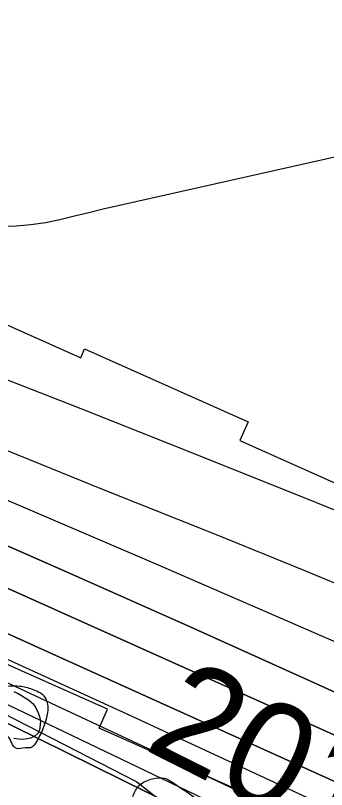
# Model space of a CAD drawing. Extents: x 3823584 to 3861785, y 301729 to 327625.
# Drawn here: x 3858015 to 3858261, y 315900 to 316514 of the extents above; entities that cross this region are included whole.
import ezdxf

# ---------------------------------------------------------------- set-up
doc = ezdxf.new("R2010")
doc.units = 0
for name, color, linetype in [('V-RIVR-EDGE', 7, 'Continuous'), ('V-RIVR-IDEN', 7, 'Continuous'), ('V-ROAD-CNTR', 7, 'Continuous'), ('V-RRAP-FSHR', 7, 'Continuous'), ('V-RRAP-RVMT', 7, 'Continuous'), ('V-SITE-VEGE', 7, 'Continuous'), ('V-TOPO-DPTH', 7, 'Continuous'), ('V-TOPO-MAJR', 7, 'Continuous'), ('V-TOPO-MINR', 7, 'Continuous'), ('V-TOPO-WATR', 7, 'Continuous'), ('V-TOPO-WATR-IDEN', 7, 'Continuous')]:
    doc.layers.add(name, color=color, linetype=linetype)

msp = doc.modelspace()

# ---------------------------------------------------------------- linework, layer by layer
at = {"layer": 'V-RIVR-EDGE'}
for points in [[(3857849.31, 316054.56), (3857859.01, 316049.2), (3857884.23, 316036.51), (3857916.73, 316024.29), (3857956.04, 316010.11), (3857982.23, 315997.9), (3857989.02, 315993.03), (3857988.03, 315987.69), (3857990.45, 315984.28), (3858002.1, 315981.83), (3858018.13, 315982.27), (3858027.83, 315979.82), (3858037.53, 315973.97), (3858040.43, 315965.7), (3858039.93, 315959.88), (3858030.64, 315937.08), (3858027.72, 315933.68), (3858022.38, 315933.21), (3858015.58, 315932.74), (3858011.7, 315937.12), (3858008.8, 315941.99), (3858003.46, 315942), (3857983.05, 315938.17), (3857968, 315938.2), (3857959.74, 315939.19), (3857951.01, 315943.1), (3857945.68, 315947.97), (3857939.88, 315958.18), (3857936.97, 315958.68), (3857908.33, 315965.55), (3857893.76, 315965.58), (3857883.09, 315969.49), (3857877.76, 315974.36), (3857870.99, 315984.58), (3857863.72, 315990.91), (3857849.65, 315997.74), (3857825.89, 316013.83), (3857819.1, 316014.33), (3857802.1, 316015.34), (3857796.27, 316015.36), (3857787.54, 316018.78), (3857772.99, 316026.1), (3857756.02, 316038.28)], [(3858218.43, 315680.68), (3858244.16, 315677.22), (3858262.12, 315673.78), (3858283, 315671.3), (3858300.97, 315671.74), (3858303.89, 315673.19), (3858305.84, 315677.55), (3858310.23, 315684.34), (3858312.18, 315688.22), (3858315.1, 315691.13), (3858314.14, 315696.47), (3858307.84, 315701.83), (3858294.74, 315705.26), (3858280.67, 315709.67), (3858274.35, 315709.68), (3858268.04, 315709.7), (3858264.16, 315711.65), (3858248.17, 315724.8), (3858248.66, 315726.26), (3858255.95, 315729.64), (3858262.26, 315728.17), (3858268.07, 315721.84), (3858271.46, 315719.89), (3858274.38, 315720.37), (3858274.39, 315725.22), (3858274.4, 315728.62), (3858268.58, 315733.49), (3858263.73, 315735.45), (3858254.51, 315735.96), (3858235.56, 315734.55), (3858229.25, 315735.05), (3858222.95, 315738.95), (3858217.62, 315743.33), (3858211.33, 315755.49), (3858194.89, 315780.78), (3858185.22, 315801.69), (3858177.49, 315815.79), (3858174.58, 315819.68), (3858160.98, 315818.26), (3858157.1, 315820.7), (3858155.17, 315824.1), (3858157.63, 315834.78), (3858157.16, 315841.58), (3858151.35, 315851.79), (3858144.57, 315857.64), (3858139.23, 315860.08), (3858135.35, 315860.09), (3858130.02, 315865.44), (3858128.57, 315869.33), (3858123.73, 315873.23), (3858111.12, 315881.03), (3858107.25, 315887.35), (3858108.24, 315896.09), (3858113.12, 315903.85), (3858123.33, 315908.68), (3858132.56, 315909.14), (3858140.8, 315904.75), (3858155.83, 315894.52), (3858167.45, 315881.38), (3858170.84, 315877.48), (3858172.3, 315878.94), (3858176.68, 315880.38), (3858182.5, 315878.42), (3858191.22, 315871.12), (3858198.49, 315865.27), (3858201.88, 315858.95), (3858203.8, 315849.23), (3858211.07, 315843.39), (3858212.05, 315847.76), (3858213.99, 315847.75), (3858221.75, 315842.39), (3858237.26, 315829.73), (3858255.19, 315814.63), (3858272.64, 315801.47), (3858288.16, 315794.15), (3858317.75, 315779.99)]]:
    msp.add_spline(points, degree=3, dxfattribs=at)
at = {"layer": 'V-ROAD-CNTR'}
msp.add_spline([(3854116.13, 316942.4), (3854169.42, 316931.52), (3854298.84, 316901.82), (3854437.58, 316854.58), (3854560.47, 316798.18), (3854671.19, 316730.15), (3854747.11, 316675.95), (3854806.61, 316630.04), (3854875.81, 316567.34), (3854972.81, 316478.01), (3855148.5, 316306.83), (3855485, 315981.59), (3856075.1, 315410.1), (3856623.47, 314884.78), (3857154.48, 314370.37), (3857470.65, 314060.55), (3857747.38, 313795.59), (3858247.58, 313313.32), (3858629.53, 312940.33), (3859041.83, 312538.5), (3859429.79, 312165.72), (3859613.32, 311989.18)], degree=3, dxfattribs=at)
at = {"layer": 'V-RRAP-FSHR'}
msp.add_lwpolyline([(3854658.22, 317038.82), (3855055.58, 316908.95), (3855318.14, 316822.12), (3855583.23, 316740.06), (3855939.2, 316612.69), (3856284.66, 316542.44), (3856730.39, 316435.21), (3857161.36, 316287.62), (3857467.67, 316181.13), (3857666.77, 316121.68), (3857937.34, 315995.38), (3858110.91, 315906.22), (3858271.73, 315779.91), (3858542.3, 315651.12), (3859155.63, 315254.32), (3859569.72, 314951.34)], dxfattribs=at)
at = {"layer": 'V-RRAP-RVMT'}
for points in [[(3857137.79, 316599.33), (3857251.92, 316544.96), (3857263.19, 316570.35), (3857392.13, 316512.97), (3857387.76, 316503.22), (3857499.07, 316453.71), (3857516.76, 316493.8), (3857645.73, 316436.41), (3857644.37, 316433.31), (3857828.34, 316351.39), (3857829.68, 316354.45), (3857958.8, 316296.99), (3857956.37, 316291.48), (3858066.45, 316242.52), (3858069.48, 316249.41), (3858199.09, 316191.73), (3858192.47, 316176.74), (3858313.58, 316122.83)], [(3858310.58, 315824.56), (3858191.27, 315877.78), (3858199.51, 315895.98), (3858080.91, 315948.9), (3858087.59, 315963.79), (3857975.35, 316013.8), (3857972.28, 316006.97), (3857842.67, 316064.64), (3857845.61, 316071.17), (3857727.1, 316123.92), (3857732.45, 316135.83), (3857629.14, 316181.87), (3857633.29, 316190.93), (3857552.58, 316226.85), (3857531.02, 316178.63), (3857402.05, 316236.03), (3857415.66, 316266.24), (3857304.45, 316315.95), (3857300.27, 316306.55), (3857179.55, 316360.1), (3857154.89, 316308.47)]]:
    msp.add_lwpolyline(points, dxfattribs=at)
at = {"layer": 'V-SITE-VEGE'}
msp.add_lwpolyline([(3858013.33, 315977.83), (3858016.43, 315976.54), (3858019.6, 315974.78), (3858022.49, 315973.02), (3858025.06, 315971.2), (3858028.81, 315968.03), (3858030.89, 315964.89), (3858032.77, 315961.09), (3858033.8, 315958.09), (3858034.42, 315954.63), (3858034.32, 315951.45), (3858033.74, 315947.61), (3858032.58, 315944.84), (3858030.3, 315942.74), (3858026.96, 315941.05), (3858023.97, 315940.42), (3858020.52, 315939.93), (3858017.33, 315940.04), (3858013.49, 315940.68)], dxfattribs=at)
at = {"layer": 'V-TOPO-DPTH'}
for points in [[(3855794.93, 316830.14), (3856694.59, 316508.73), (3856725.48, 316497.72), (3856756.38, 316486.72), (3856787.28, 316475.77), (3856818.2, 316464.83), (3857137.99, 316351.93), (3857216.67, 316323.6), (3857295.09, 316294.6), (3857373.14, 316264.62), (3857450.94, 316233.98), (3857583.77, 316180.7), (3857594.94, 316176.11), (3857606.05, 316171.41), (3857617.09, 316166.54), (3857628.07, 316161.54), (3857934.12, 316019.37), (3858026.69, 315976.22), (3858119.17, 315932.89), (3858211.54, 315889.3), (3858303.82, 315845.53)], [(3855794.93, 316830.14), (3856694.59, 316508.73), (3856725.48, 316497.72), (3856756.38, 316486.72), (3856787.28, 316475.77), (3856818.2, 316464.83), (3857137.99, 316351.93), (3857216.67, 316323.6), (3857295.09, 316294.6), (3857373.14, 316264.62), (3857450.94, 316233.98), (3857583.77, 316180.7), (3857594.94, 316176.11), (3857606.05, 316171.41), (3857617.09, 316166.54), (3857628.07, 316161.54), (3857934.12, 316019.37), (3858026.69, 315976.22), (3858119.17, 315932.89), (3858211.54, 315889.3), (3858303.82, 315845.53)], [(3858313.76, 315801.56), (3857603.25, 316152.76), (3857600.62, 316154.04), (3857597.96, 316155.28), (3857595.29, 316156.47), (3857592.6, 316157.62), (3857550.97, 316175.03), (3857527.37, 316184.65), (3857503.66, 316193.98), (3857479.78, 316202.87), (3857455.8, 316211.47), (3856750.27, 316457.09), (3856748.16, 316457.82), (3856743.92, 316459.28), (3856741.8, 316460), (3856698.39, 316474.77), (3856674.54, 316482.8), (3856650.66, 316490.74), (3856626.73, 316498.55), (3856602.78, 316506.27), (3855749.93, 316778.28)], [(3858491.17, 315805.26), (3858043.85, 316007.86), (3857973.13, 316039.69), (3857902.3, 316071.28), (3857831.32, 316102.52), (3857760.24, 316133.53), (3857664.17, 316175.16), (3857640.99, 316185.03), (3857617.72, 316194.69), (3857594.33, 316204.06), (3857570.86, 316213.22), (3857239.92, 316339.91), (3857161.28, 316369.69), (3857082.49, 316399.06), (3857003.48, 316427.85), (3856924.33, 316456.24), (3856824.12, 316491.77), (3856794.96, 316502.09), (3856765.79, 316512.39), (3856736.62, 316522.66), (3856707.43, 316532.91), (3856331.28, 316664.78), (3856232.42, 316699.03), (3856133.41, 316732.8)], [(3858491.17, 315805.26), (3858043.85, 316007.86), (3857973.13, 316039.69), (3857902.3, 316071.28), (3857831.32, 316102.52), (3857760.24, 316133.53), (3857664.17, 316175.16), (3857640.99, 316185.03), (3857617.72, 316194.69), (3857594.33, 316204.06), (3857570.86, 316213.22), (3857239.92, 316339.91), (3857161.28, 316369.69), (3857082.49, 316399.06), (3857003.48, 316427.85), (3856924.33, 316456.24), (3856824.12, 316491.77), (3856794.96, 316502.09), (3856765.79, 316512.39), (3856736.62, 316522.66), (3856707.43, 316532.91), (3856331.28, 316664.78), (3856232.42, 316699.03), (3856133.41, 316732.8)], [(3856794.73, 316555.7), (3857410.49, 316340.47), (3857450.05, 316326.41), (3857489.49, 316312.06), (3857528.78, 316297.28), (3857567.97, 316282.22), (3857633.54, 316256.62), (3857639.85, 316254.11), (3857646.13, 316251.56), (3857652.38, 316248.93), (3857658.61, 316246.25), (3857955.79, 316116.48), (3858053.3, 316073.58), (3858150.64, 316030.31), (3858247.73, 315986.49), (3858344.66, 315942.31)], [(3858344.66, 315942.31), (3858247.73, 315986.49), (3858150.64, 316030.31), (3858053.3, 316073.58), (3857955.79, 316116.48), (3857658.61, 316246.25), (3857652.38, 316248.93), (3857646.13, 316251.56), (3857639.85, 316254.11), (3857633.54, 316256.62), (3857567.97, 316282.22), (3857528.78, 316297.28), (3857489.49, 316312.06), (3857450.05, 316326.41), (3857410.49, 316340.47), (3856794.73, 316555.7)], [(3856909.81, 316489.95), (3857595.04, 316240.35), (3857614.23, 316233.24), (3857633.36, 316225.97), (3857652.41, 316218.48), (3857671.4, 316210.85), (3857690.29, 316202.99), (3857709.13, 316194.98), (3857727.87, 316186.75), (3857746.54, 316178.38), (3857807.69, 316150.52), (3857856.92, 316128.15), (3857906.16, 316105.83), (3857955.44, 316083.59), (3858004.75, 316061.41), (3858244.76, 315953.66), (3858291.35, 315932.56)], [(3858291.35, 315932.56), (3858244.76, 315953.66), (3858004.75, 316061.41), (3857955.44, 316083.59), (3857906.16, 316105.83), (3857856.92, 316128.15), (3857807.69, 316150.52), (3857746.54, 316178.38), (3857727.87, 316186.75), (3857709.13, 316194.98), (3857690.29, 316202.99), (3857671.4, 316210.85), (3857652.41, 316218.48), (3857633.36, 316225.97), (3857614.23, 316233.24), (3857595.04, 316240.35), (3856909.81, 316489.95)]]:
    msp.add_lwpolyline(points, dxfattribs=at)
at = {"layer": 'V-TOPO-MAJR'}
msp.add_lwpolyline([(3857159.08, 316458.19), (3857259.42, 316423.1), (3857359.42, 316387.08), (3857459.21, 316350.43), (3857620.05, 316290.5), (3857639.2, 316283.24), (3857658.3, 316275.84), (3857677.31, 316268.22), (3857696.27, 316260.47), (3857814.59, 316211.29), (3857892.59, 316178.65), (3857970.48, 316145.77), (3858048.22, 316112.53), (3858125.85, 316079.04), (3858523.99, 315906.16)], dxfattribs=at)
at = {"layer": 'V-TOPO-MINR'}
for points in [[(3855794.93, 316830.14), (3856694.59, 316508.73), (3856725.48, 316497.72), (3856756.38, 316486.72), (3856787.28, 316475.77), (3856818.2, 316464.83), (3857137.99, 316351.93), (3857216.67, 316323.6), (3857295.09, 316294.6), (3857373.14, 316264.62), (3857450.94, 316233.98), (3857583.77, 316180.7), (3857594.94, 316176.11), (3857606.05, 316171.41), (3857617.09, 316166.54), (3857628.07, 316161.54), (3857934.12, 316019.37), (3858026.69, 315976.22), (3858119.17, 315932.89), (3858211.54, 315889.3), (3858303.82, 315845.53)], [(3856052.41, 316750.46), (3856712.2, 316516.86), (3856736.64, 316508.21), (3856761.09, 316499.56), (3856785.53, 316490.91), (3856809.98, 316482.26), (3856976.34, 316423.4), (3857082.9, 316385.1), (3857189.2, 316346.08), (3857295.1, 316306), (3857400.73, 316265.2), (3857577.85, 316195.77), (3857594.67, 316189.03), (3857611.42, 316182.13), (3857628.07, 316174.99), (3857644.66, 316167.69), (3857809.74, 316093.55), (3857908.72, 316048.86), (3858007.59, 316003.91), (3858106.27, 315958.58), (3858204.84, 315912.98), (3858432.7, 315807.04)], [(3856133.41, 316732.8), (3856232.42, 316699.03), (3856331.28, 316664.78), (3856707.43, 316532.91), (3856736.62, 316522.66), (3856765.79, 316512.39), (3856794.96, 316502.09), (3856824.12, 316491.77), (3856924.33, 316456.24), (3857003.48, 316427.85), (3857082.49, 316399.06), (3857161.28, 316369.69), (3857239.92, 316339.91), (3857570.86, 316213.22), (3857594.33, 316204.06), (3857617.72, 316194.69), (3857640.99, 316185.03), (3857664.17, 316175.16), (3857760.24, 316133.53), (3857831.32, 316102.52), (3857902.3, 316071.28), (3857973.13, 316039.69), (3858043.85, 316007.86), (3858491.17, 315805.26)], [(3856100.37, 316698.41), (3856225.52, 316655.98), (3856350.5, 316613), (3856475.34, 316569.67), (3856732.47, 316479.82), (3856741.94, 316476.5), (3856751.41, 316473.19), (3856760.88, 316469.87), (3856770.34, 316466.55), (3857297.76, 316281.26), (3857348.92, 316262.84), (3857399.88, 316243.9), (3857450.55, 316224.18), (3857501.01, 316203.93), (3857588.68, 316167.97), (3857595.14, 316165.26), (3857601.57, 316162.47), (3857607.94, 316159.57), (3857614.29, 316156.59), (3858117.46, 315915.29), (3858177.82, 315886.29), (3858238.14, 315857.22), (3858298.42, 315828.05)], [(3856861.35, 316625.28), (3857465.03, 316424.19), (3857503.17, 316411.41), (3857541.28, 316398.53), (3857579.34, 316385.52), (3857617.37, 316372.41), (3857675.36, 316352.31), (3857684.36, 316349.14), (3857693.33, 316345.91), (3857702.28, 316342.6), (3857711.21, 316339.23), (3857880.16, 316274.54), (3857973.44, 316238.51), (3858066.58, 316202.12), (3858159.5, 316165.18), (3858252.28, 316127.88), (3858518.18, 316020.07)], [(3857304.23, 316538.7), (3857678.84, 316415.22), (3857699.9, 316408.16), (3857720.9, 316400.96), (3857741.83, 316393.54), (3857762.71, 316385.98), (3857772.11, 316382.53), (3857788.27, 316376.63), (3857804.45, 316370.8), (3857820.66, 316365.05), (3857836.89, 316359.36), (3857853.29, 316354.54), (3857869.87, 316350.82), (3857886.74, 316348.73), (3857903.79, 316347.73), (3858003.58, 316346.76), (3858015.29, 316347.08), (3858026.93, 316347.98), (3858038.47, 316349.75), (3858049.95, 316352.09), (3858061.37, 316354.87), (3858072.8, 316357.67), (3858084.21, 316360.48), (3858986.8, 316563.74)], [(3856794.73, 316555.7), (3857410.49, 316340.47), (3857450.05, 316326.41), (3857489.49, 316312.06), (3857528.78, 316297.28), (3857567.97, 316282.22), (3857633.54, 316256.62), (3857639.85, 316254.11), (3857646.13, 316251.56), (3857652.38, 316248.93), (3857658.61, 316246.25), (3857955.79, 316116.48), (3858053.3, 316073.58), (3858150.64, 316030.31), (3858247.73, 315986.49), (3858344.66, 315942.31)], [(3856909.81, 316489.95), (3857595.04, 316240.35), (3857614.23, 316233.24), (3857633.36, 316225.97), (3857652.41, 316218.48), (3857671.4, 316210.85), (3857690.29, 316202.99), (3857709.13, 316194.98), (3857727.87, 316186.75), (3857746.54, 316178.38), (3857807.69, 316150.52), (3857856.92, 316128.15), (3857906.16, 316105.83), (3857955.44, 316083.59), (3858004.75, 316061.41), (3858244.76, 315953.66), (3858291.35, 315932.56)], [(3857152.1, 316492.38), (3857611.26, 316328.87), (3857642.4, 316317.58), (3857673.45, 316306.06), (3857704.37, 316294.19), (3857735.2, 316282.08), (3857765.93, 316269.71), (3857796.61, 316257.21), (3857827.2, 316244.51), (3857857.74, 316231.69), (3857891.81, 316217.26), (3857939.41, 316197.27), (3857987.08, 316177.48), (3858034.88, 316157.98), (3858082.76, 316138.68), (3858173.74, 316102.33), (3858241.63, 316074.74), (3858309.3, 316046.63)]]:
    msp.add_lwpolyline(points, dxfattribs=at)
at = {"layer": 'V-TOPO-WATR'}
msp.add_lwpolyline([(3855749.93, 316778.28), (3856602.78, 316506.27), (3856626.73, 316498.55), (3856650.66, 316490.74), (3856674.54, 316482.8), (3856698.39, 316474.77), (3856741.8, 316460), (3856743.92, 316459.28), (3856748.16, 316457.82), (3856750.27, 316457.09), (3857455.8, 316211.47), (3857479.78, 316202.87), (3857503.66, 316193.98), (3857527.37, 316184.65), (3857550.97, 316175.03), (3857592.6, 316157.62), (3857595.29, 316156.47), (3857597.96, 316155.28), (3857600.62, 316154.04), (3857603.25, 316152.76), (3858313.76, 315801.56)], dxfattribs=at)

# ---------------------------------------------------------------- texts
at = {"layer": 'V-RIVR-IDEN'}
msp.add_text('2012', height=83, rotation=333.2023, dxfattribs=at).set_placement((3858115.18, 315932.7))
at = {"layer": 'V-TOPO-WATR-IDEN'}
msp.add_text('L.W.R.P.', height=83, rotation=333.73446, dxfattribs=at).set_placement((3857775.08, 315921.47))

doc.saveas('drawing.dxf')
